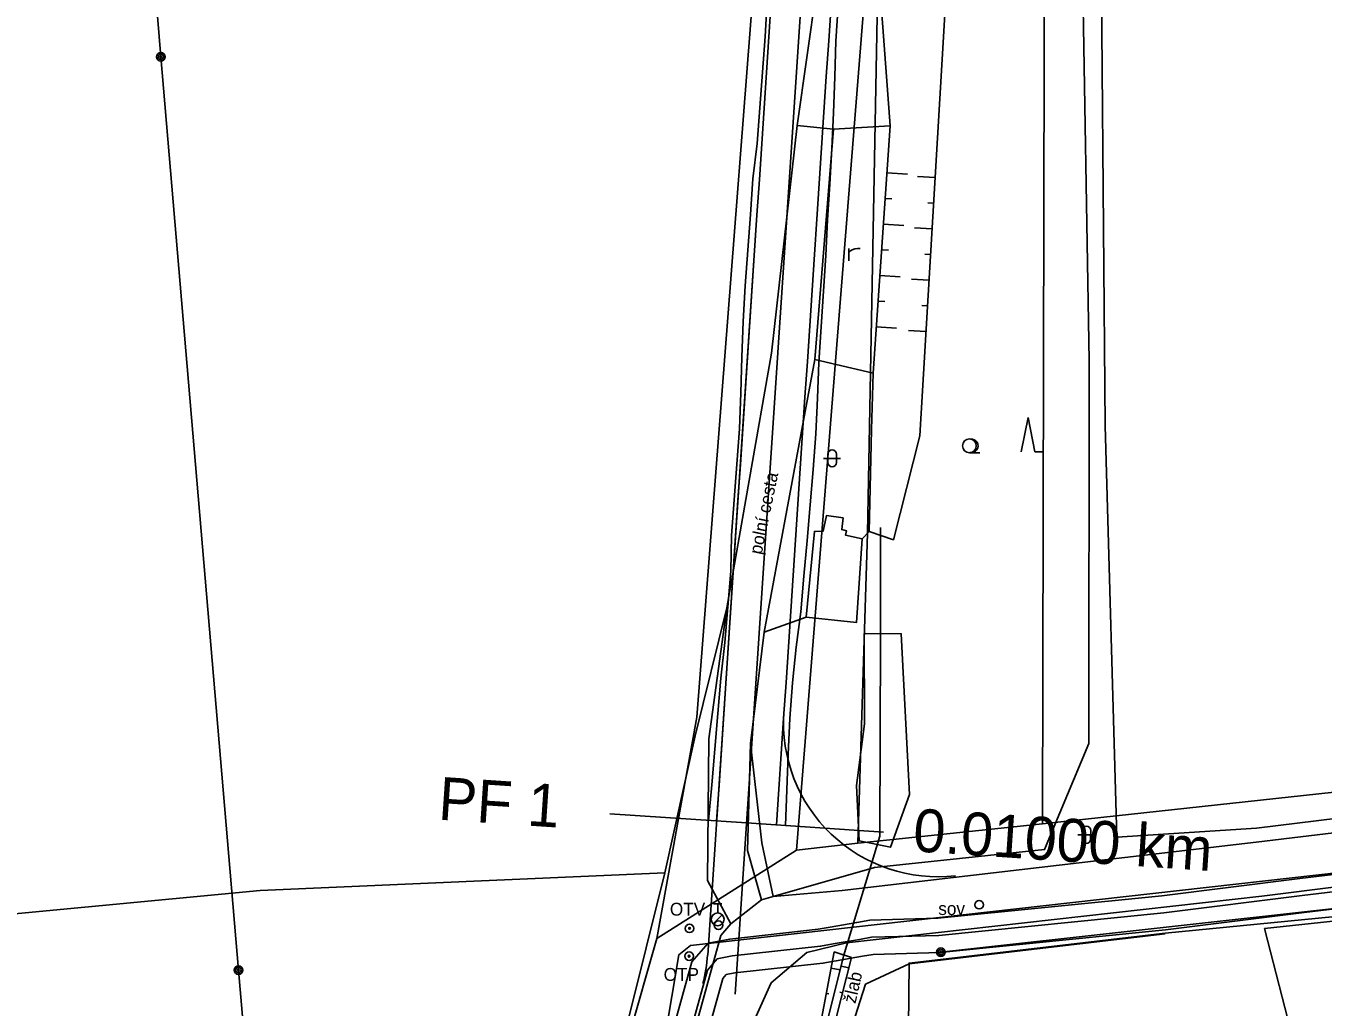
# Model space of a CAD drawing. Extents: x -555887 to -552101, y -1100251 to -1096546.
# Drawn here: x -554258.9 to -554183.3, y -1097581.7 to -1097524.4 of the extents above; entities that cross this region are included whole.
import ezdxf

# ---------------------------------------------------------------- set-up
doc = ezdxf.new("R2010")
doc.units = 0
for name, color, linetype in [('07_ELEKTRO', 7, 'Continuous'), ('07_KANALIZACE', 7, 'Continuous'), ('07_OCH_P A POPISY TI', 7, 'Continuous'), ('07_PLYNOVOD', 7, 'Continuous'), ('PARCELY_cesty', 7, 'Continuous'), ('PARCELY_silnice', 7, 'Continuous'), ('PARCELY_VHO', 7, 'Continuous'), ('POLYGONY_rozšíření', 7, 'Continuous'), ('POLYGONY_SITUACE_PF', 7, 'Continuous'), ('POLYGONY_SITUACE_PF_POPISY', 7, 'Continuous'), ('POLYGONY_SITUACE_PO', 7, 'Continuous'), ('ZSST', 7, 'Continuous'), ('zájem', 7, 'Continuous')]:
    doc.layers.add(name, color=color, linetype=linetype)

msp = doc.modelspace()

# ---------------------------------------------------------------- linework, layer by layer
at = {"layer": '07_ELEKTRO'}
msp.add_lwpolyline([(-554275.08, -1097225.88), (-554271.756, -1097269.822), (-554266.687, -1097333.7), (-554260.452, -1097409.538), (-554255.844, -1097467.957), (-554251.063, -1097526.238), (-554246.538, -1097579.501), (-554242.27, -1097628.74), (-554241.833, -1097636.183)], dxfattribs=at)
at = {"layer": '07_KANALIZACE'}
msp.add_lwpolyline([(-554193.28, -1097906.43), (-554193.25, -1097906.13), (-554200.93, -1097851.42), (-554204.28, -1097831.65), (-554223.37, -1097685.12), (-554226.39, -1097668.18), (-554228.66, -1097662.19), (-554229.92, -1097655.71), (-554230.55, -1097641.1), (-554238.34, -1097632.88), (-554229.59, -1097614.14), (-554227.21, -1097607.2), (-554223.57, -1097592.82), (-554222.05, -1097585.79), (-554220.84, -1097578.61), (-554220.17, -1097578.07), (-554097.94, -1097564.33), (-554060.4, -1097560.24), (-554058.69, -1097560.11), (-554046.78, -1097561.51)], dxfattribs=at)
at = {"layer": '07_OCH_P A POPISY TI'}
for points in [[(-554247.79, -1097651.15), (-554243.36, -1097642.943), (-554239.42, -1097634.875), (-554235.233, -1097626.121), (-554231.948, -1097619.151), (-554230.79, -1097616.244), (-554230.333, -1097615.095), (-554228.079, -1097607.937), (-554224.074, -1097593.404), (-554223.452, -1097591.16), (-554220.083, -1097579.013), (-554219.136, -1097577.933), (-554217.88, -1097577.691), (-554212.722, -1097577.12), (-554212.013, -1097576.995), (-554210.472, -1097576.725), (-554209.71, -1097576.592), (-554205.744, -1097576.481), (-554192.672, -1097575.166), (-554184.611, -1097574.167), (-554169.388, -1097572.337)], [(-554169.152, -1097574.323), (-554184.369, -1097576.153), (-554192.448, -1097577.154), (-554205.616, -1097578.479), (-554209.51, -1097578.588), (-554210.128, -1097578.695), (-554211.667, -1097578.965), (-554212.438, -1097579.1), (-554217.58, -1097579.669), (-554218.084, -1097579.767), (-554218.277, -1097579.987), (-554221.524, -1097591.694), (-554222.146, -1097593.936), (-554226.161, -1097608.503), (-554228.447, -1097615.765), (-554228.932, -1097616.984), (-554230.112, -1097619.949), (-554233.427, -1097626.979), (-554237.62, -1097635.745), (-554241.58, -1097643.857), (-554246.03, -1097652.098)]]:
    msp.add_lwpolyline(points, dxfattribs=at)
at = {"layer": '07_PLYNOVOD'}
msp.add_lwpolyline([(-554246.91, -1097651.624), (-554242.47, -1097643.4), (-554238.52, -1097635.31), (-554234.33, -1097626.55), (-554231.03, -1097619.55), (-554229.861, -1097616.614), (-554229.39, -1097615.43), (-554227.12, -1097608.22), (-554223.11, -1097593.67), (-554222.488, -1097591.427), (-554219.18, -1097579.5), (-554218.61, -1097578.85), (-554217.73, -1097578.68), (-554212.58, -1097578.11), (-554211.84, -1097577.98), (-554210.3, -1097577.71), (-554209.61, -1097577.59), (-554205.68, -1097577.48), (-554192.56, -1097576.16), (-554184.49, -1097575.16), (-554169.27, -1097573.33)], dxfattribs=at)
at = {"layer": 'PARCELY_cesty'}
for points in [[(-554222.14, -1097577.67), (-554219.8, -1097564.758), (-554214.877, -1097501.328), (-554212.926, -1097411.068), (-554213.817, -1097399.017), (-554215.271, -1097391.192), (-554218.761, -1097379.641), (-554223.516, -1097368.495), (-554249.09, -1097318.382), (-554253.811, -1097305.999), (-554255.45, -1097297.231), (-554257.683, -1097277.564), (-554257.68, -1097272.957), (-554254.776, -1097263.93), (-554248.284, -1097256.84), (-554243.382, -1097252.09), (-554241.284, -1097247.986), (-554240.159, -1097243.281), (-554227.326, -1097094.829)], [(-554213.98, -1097572.5), (-554209.03, -1097510.351), (-554207.05, -1097405.63), (-554208.48, -1097387.75), (-554231.63, -1097341.59), (-554244.514, -1097316.349), (-554248.979, -1097304.638), (-554250.502, -1097296.489), (-554252.683, -1097277.283), (-554252.68, -1097273.743), (-554250.86, -1097269.06), (-554235.26, -1097250.21), (-554222.331, -1097095.103)]]:
    msp.add_lwpolyline(points, dxfattribs=at)
at = {"layer": 'PARCELY_silnice'}
msp.add_lwpolyline([(-554251.9, -1097639.37), (-554247.75, -1097642.81), (-554244.43, -1097645.56), (-554239.3, -1097637.24), (-554236.52, -1097637.71), (-554236.21, -1097644.5), (-554228.1, -1097629.49), (-554221.72, -1097615.94), (-554220.2, -1097610.87), (-554217.1, -1097601.41), (-554214.52, -1097594.66), (-554207.56, -1097593.95), (-554207.42, -1097579.09), (-554192.47, -1097577.35), (-554058.52, -1097564.24), (-554059.78, -1097555.8), (-554064.75, -1097556.34), (-554199.63, -1097570.97), (-554210.4, -1097572.11), (-554213.98, -1097572.5), (-554222.14, -1097577.67), (-554230.4, -1097606.62), (-554240.65, -1097625.45)], close=True, dxfattribs=at)
at = {"layer": 'PARCELY_VHO'}
msp.add_lwpolyline([(-554229.55, -1097316.95), (-554223.69, -1097322.98), (-554219.67, -1097327.12), (-554220.87, -1097341.28), (-554215.59, -1097358.86), (-554199.78, -1097386.16), (-554197.66, -1097405.58), (-554199.45, -1097490.3), (-554199.63, -1097570.97), (-554210.4, -1097572.11), (-554209.84, -1097554.02), (-554209.03, -1097510.351), (-554207.05, -1097405.63), (-554208.48, -1097387.75), (-554231.63, -1097341.59)], close=True, dxfattribs=at)
at = {"layer": 'POLYGONY_rozšíření'}
for centre, start, end in [((-554205.743, -1097565.064), 176.14422, 276.61532), ((-554228.153, -1097578.022), 345.40071, 356.16816)]:
    msp.add_arc(centre, 9, start, end, dxfattribs=at)
at = {"layer": 'POLYGONY_SITUACE_PF'}
for p, q in [((-554224.877, -1097570.393), (-554216.895, -1097570.924)), ((-554216.895, -1097570.924), (-554208.913, -1097571.455))]:
    msp.add_line(p, q, dxfattribs=at)
at = {"layer": 'POLYGONY_SITUACE_PO'}
for p, q in [((-554217.559, -1097580.902), (-554212.857, -1097510.26)), ((-554215.819, -1097525.061), (-554215.685, -1097522.982)), ((-554215.597, -1097525.076), (-554215.459, -1097522.997)), ((-554215.597, -1097525.076), (-554215.459, -1097522.997)), ((-554212.105, -1097525.308), (-554211.966, -1097523.229)), ((-554212.105, -1097525.308), (-554211.966, -1097523.229)), ((-554211.684, -1097525.336), (-554211.545, -1097523.257)), ((-554215.974, -1097527.138), (-554215.819, -1097525.061)), ((-554215.735, -1097527.154), (-554215.597, -1097525.076)), ((-554215.735, -1097527.154), (-554215.597, -1097525.076)), ((-554212.243, -1097527.387), (-554212.105, -1097525.308)), ((-554212.243, -1097527.387), (-554212.105, -1097525.308)), ((-554211.747, -1097527.42), (-554211.684, -1097525.336)), ((-554216.13, -1097529.216), (-554215.974, -1097527.138)), ((-554215.874, -1097529.233), (-554215.735, -1097527.154)), ((-554215.874, -1097529.233), (-554215.735, -1097527.154)), ((-554212.382, -1097529.465), (-554212.243, -1097527.387)), ((-554212.382, -1097529.465), (-554212.243, -1097527.387)), ((-554211.822, -1097529.503), (-554211.747, -1097527.42)), ((-554216.284, -1097531.294), (-554216.13, -1097529.216)), ((-554216.012, -1097531.312), (-554215.874, -1097529.233)), ((-554216.012, -1097531.312), (-554215.874, -1097529.233)), ((-554212.52, -1097531.544), (-554212.382, -1097529.465)), ((-554212.52, -1097531.544), (-554212.382, -1097529.465)), ((-554211.913, -1097531.585), (-554211.822, -1097529.503)), ((-554216.523, -1097533.366), (-554216.284, -1097531.294)), ((-554216.151, -1097533.39), (-554216.012, -1097531.312)), ((-554216.151, -1097533.39), (-554216.012, -1097531.312)), ((-554212.658, -1097533.623), (-554212.52, -1097531.544)), ((-554212.658, -1097533.623), (-554212.52, -1097531.544)), ((-554212.045, -1097533.664), (-554211.913, -1097531.585)), ((-554216.669, -1097535.444), (-554216.523, -1097533.366)), ((-554216.289, -1097535.469), (-554216.151, -1097533.39)), ((-554216.289, -1097535.469), (-554216.151, -1097533.39)), ((-554212.797, -1097535.702), (-554212.658, -1097533.623)), ((-554212.797, -1097535.702), (-554212.658, -1097533.623)), ((-554212.165, -1097535.744), (-554212.045, -1097533.664)), ((-554219.162, -1097578.625), (-554216.289, -1097535.469)), ((-554216.814, -1097537.522), (-554216.669, -1097535.444)), ((-554216.427, -1097537.548), (-554216.289, -1097535.469)), ((-554212.935, -1097537.78), (-554212.797, -1097535.702)), ((-554212.935, -1097537.78), (-554212.797, -1097535.702)), ((-554212.266, -1097537.825), (-554212.165, -1097535.744)), ((-554216.977, -1097539.599), (-554216.814, -1097537.522)), ((-554216.566, -1097539.627), (-554216.427, -1097537.548)), ((-554213.073, -1097539.859), (-554212.935, -1097537.78)), ((-554213.073, -1097539.859), (-554212.935, -1097537.78)), ((-554212.401, -1097539.904), (-554212.266, -1097537.825)), ((-554217.085, -1097541.68), (-554216.977, -1097539.599)), ((-554216.704, -1097541.705), (-554216.566, -1097539.627)), ((-554213.212, -1097541.938), (-554213.073, -1097539.859)), ((-554213.212, -1097541.938), (-554213.073, -1097539.859)), ((-554212.538, -1097541.983), (-554212.401, -1097539.904)), ((-554217.165, -1097543.763), (-554217.085, -1097541.68)), ((-554216.842, -1097543.784), (-554216.704, -1097541.705)), ((-554213.35, -1097544.017), (-554213.212, -1097541.938)), ((-554213.35, -1097544.017), (-554213.212, -1097541.938)), ((-554212.676, -1097544.061), (-554212.538, -1097541.983)), ((-554217.235, -1097545.846), (-554217.165, -1097543.763)), ((-554216.981, -1097545.863), (-554216.842, -1097543.784)), ((-554213.489, -1097546.095), (-554213.35, -1097544.017)), ((-554213.489, -1097546.095), (-554213.35, -1097544.017)), ((-554212.752, -1097546.144), (-554212.676, -1097544.061)), ((-554217.303, -1097547.929), (-554217.235, -1097545.846)), ((-554217.119, -1097547.942), (-554216.981, -1097545.863)), ((-554213.627, -1097548.174), (-554213.489, -1097546.095)), ((-554213.627, -1097548.174), (-554213.489, -1097546.095)), ((-554212.854, -1097548.225), (-554212.752, -1097546.144)), ((-554217.465, -1097550.007), (-554217.303, -1097547.929)), ((-554217.258, -1097550.02), (-554217.119, -1097547.942)), ((-554213.765, -1097550.253), (-554213.627, -1097548.174)), ((-554213.765, -1097550.253), (-554213.627, -1097548.174)), ((-554213.002, -1097550.304), (-554212.854, -1097548.225)), ((-554217.625, -1097552.084), (-554217.465, -1097550.007)), ((-554217.396, -1097552.099), (-554217.258, -1097550.02)), ((-554213.904, -1097552.332), (-554213.765, -1097550.253)), ((-554213.904, -1097552.332), (-554213.765, -1097550.253)), ((-554213.186, -1097552.379), (-554213.002, -1097550.304)), ((-554217.784, -1097554.161), (-554217.625, -1097552.084)), ((-554217.534, -1097554.178), (-554217.396, -1097552.099)), ((-554214.042, -1097554.41), (-554213.904, -1097552.332)), ((-554214.042, -1097554.41), (-554213.904, -1097552.332)), ((-554213.37, -1097554.455), (-554213.186, -1097552.379)), ((-554217.809, -1097556.247), (-554217.784, -1097554.161)), ((-554217.673, -1097556.257), (-554217.534, -1097554.178)), ((-554214.18, -1097556.489), (-554214.042, -1097554.41)), ((-554214.18, -1097556.489), (-554214.042, -1097554.41)), ((-554213.549, -1097556.531), (-554213.37, -1097554.455)), ((-554217.987, -1097558.324), (-554217.809, -1097556.247)), ((-554217.811, -1097558.335), (-554217.673, -1097556.257)), ((-554214.319, -1097558.568), (-554214.18, -1097556.489)), ((-554214.319, -1097558.568), (-554214.18, -1097556.489)), ((-554213.73, -1097558.607), (-554213.549, -1097556.531)), ((-554218.165, -1097560.4), (-554217.987, -1097558.324)), ((-554217.949, -1097560.414), (-554217.811, -1097558.335)), ((-554214.457, -1097560.646), (-554214.319, -1097558.568)), ((-554214.457, -1097560.646), (-554214.319, -1097558.568)), ((-554213.994, -1097560.677), (-554213.73, -1097558.607)), ((-554218.402, -1097562.472), (-554218.165, -1097560.4)), ((-554218.088, -1097562.493), (-554217.949, -1097560.414)), ((-554214.595, -1097562.725), (-554214.457, -1097560.646)), ((-554214.595, -1097562.725), (-554214.457, -1097560.646)), ((-554214.207, -1097562.751), (-554213.994, -1097560.677)), ((-554218.576, -1097564.548), (-554218.402, -1097562.472)), ((-554218.226, -1097564.571), (-554218.088, -1097562.493)), ((-554214.734, -1097564.804), (-554214.595, -1097562.725)), ((-554214.734, -1097564.804), (-554214.595, -1097562.725)), ((-554214.37, -1097564.828), (-554214.207, -1097562.751)), ((-554218.747, -1097566.625), (-554218.576, -1097564.548)), ((-554218.364, -1097566.65), (-554218.226, -1097564.571)), ((-554214.872, -1097566.883), (-554214.734, -1097564.804)), ((-554214.872, -1097566.883), (-554214.734, -1097564.804)), ((-554214.476, -1097566.909), (-554214.37, -1097564.828)), ((-554218.93, -1097568.7), (-554218.747, -1097566.625)), ((-554218.503, -1097568.729), (-554218.364, -1097566.65)), ((-554215.011, -1097568.961), (-554214.872, -1097566.883)), ((-554215.011, -1097568.961), (-554214.872, -1097566.883)), ((-554214.55, -1097568.992), (-554214.476, -1097566.909)), ((-554219.12, -1097570.776), (-554218.93, -1097568.7)), ((-554218.641, -1097570.808), (-554218.503, -1097568.729)), ((-554215.149, -1097571.04), (-554215.011, -1097568.961)), ((-554215.149, -1097571.04), (-554215.011, -1097568.961)), ((-554214.62, -1097571.075), (-554214.55, -1097568.992))]:
    msp.add_line(p, q, dxfattribs=at)
at = {"layer": 'ZSST'}
for p, q in [((-554211.83, -1097530.46), (-554208.51, -1097530.26)), ((-554208.702, -1097533.006), (-554207.516, -1097533.089)), ((-554205.895, -1097533.283), (-554206.92, -1097533.222)), ((-554208.807, -1097534.502), (-554208.412, -1097534.53)), ((-554205.984, -1097534.78), (-554206.325, -1097534.76)), ((-554208.911, -1097535.999), (-554207.725, -1097536.082)), ((-554206.073, -1097536.278), (-554207.098, -1097536.217)), ((-554209.016, -1097537.495), (-554208.621, -1097537.523)), ((-554206.162, -1097537.775), (-554206.503, -1097537.755)), ((-554209.121, -1097538.992), (-554207.934, -1097539.074)), ((-554206.251, -1097539.272), (-554207.276, -1097539.211)), ((-554209.225, -1097540.488), (-554208.83, -1097540.515)), ((-554206.34, -1097540.77), (-554206.681, -1097540.749)), ((-554209.33, -1097541.984), (-554208.143, -1097542.067)), ((-554206.429, -1097542.267), (-554207.454, -1097542.206)), ((-554212.91, -1097543.89), (-554209.52, -1097544.7)), ((-554200.878, -1097549.273), (-554200.467, -1097547.275)), ((-554200.467, -1097547.275), (-554200.078, -1097549.277)), ((-554212.159, -1097549.909), (-554212.159, -1097549.409)), ((-554211.659, -1097549.909), (-554211.659, -1097549.409)), ((-554203.895, -1097549.33), (-554203.795, -1097549.33)), ((-554203.795, -1097549.33), (-554203.295, -1097549.333)), ((-554200.078, -1097549.277), (-554199.578, -1097549.279)), ((-554211.409, -1097549.659), (-554212.409, -1097549.659)), ((-554215.87, -1097559.79), (-554213.41, -1097558.92)), ((-554197.325, -1097571.861), (-554197.322, -1097571.361)), ((-554196.825, -1097571.864), (-554196.822, -1097571.364)), ((-554196.574, -1097571.615), (-554197.574, -1097571.61)), ((-554215.34, -1097575.22), (-554209.43, -1097573.52)), ((-554218.83, -1097575.64), (-554218.33, -1097575.64)), ((-554218.58, -1097576.165), (-554218.58, -1097575.64)), ((-554218.845, -1097576.805), (-554218.315, -1097576.275)), ((-554207.42, -1097579.13), (-554192.47, -1097577.38)), ((-554211.24, -1097578.69), (-554213.85, -1097589.07)), ((-554211.961, -1097579.393), (-554211.441, -1097579.491)), ((-554210.932, -1097579.38), (-554211.385, -1097579.266)), ((-554209.96, -1097580.32), (-554207.42, -1097579.13)), ((-554209.96, -1097580.32), (-554209.96, -1097580.32)), ((-554212.24, -1097580.866), (-554212.096, -1097580.894)), ((-554211.296, -1097580.835), (-554211.448, -1097580.797))]:
    msp.add_line(p, q, dxfattribs=at)
for points in [[(-554271.756, -1097269.822), (-554266.687, -1097333.7), (-554260.452, -1097409.538), (-554255.844, -1097467.957), (-554251.063, -1097526.238), (-554246.538, -1097579.501)], [(-554228.49, -1097352.37), (-554222.31, -1097363.01), (-554217.16, -1097374.36), (-554213.13, -1097385.57), (-554210.33, -1097398.65), (-554208.63, -1097418.22), (-554207.9, -1097433.97), (-554208.03, -1097446.11), (-554208.17, -1097464.51), (-554209, -1097480.88), (-554209.7, -1097495.88), (-554211.13, -1097510.41), (-554213.95, -1097530.24)], [(-554209.43, -1097573.52), (-554199.51, -1097572.48), (-554196.92, -1097566.29), (-554196.91, -1097543.98), (-554197.32, -1097519.93), (-554198.74, -1097506.15), (-554202.93, -1097487.02), (-554201.29, -1097461.13), (-554201.38, -1097435.75)], [(-554196.46, -1097477.06), (-554196.27, -1097513.11), (-554195.97, -1097547.77)], [(-554210.15, -1097554.35), (-554209.75, -1097553.93), (-554209.6, -1097548), (-554209.52, -1097544.7), (-554208.51, -1097530.26), (-554209.04, -1097523.22), (-554207.62, -1097510.78)], [(-554204.42, -1097513.44), (-554205.27, -1097522.77), (-554206.79, -1097548.35)], [(-554217.81, -1097576.8), (-554219.17, -1097574.28), (-554219.09, -1097566.01), (-554218.04, -1097558.37), (-554215.44, -1097543.52), (-554213.95, -1097530.24)], [(-554213.95, -1097530.24), (-554211.83, -1097530.46), (-554212.91, -1097543.89), (-554215.87, -1097559.79), (-554216.66, -1097566.29), (-554216.84, -1097572.53), (-554216.03, -1097575.41)], [(-554210.933, -1097538.149), (-554210.933, -1097537.417)], [(-554210.933, -1097537.653), (-554210.831, -1097537.558), (-554210.728, -1097537.495), (-554210.571, -1097537.448), (-554210.421, -1097537.425), (-554210.264, -1097537.417)], [(-554195.97, -1097547.77), (-554195.3, -1097571.76), (-554187.14, -1097571.22), (-554169.43, -1097569.05), (-554133.2, -1097564.78), (-554102.02, -1097561.27), (-554066.77, -1097558.59)], [(-554206.79, -1097548.35), (-554208.33, -1097554.41), (-554209.75, -1097553.93)], [(-554213.41, -1097558.92), (-554212.94, -1097553.92), (-554212.43, -1097553.91), (-554212.24, -1097553), (-554211.27, -1097553.13), (-554211.34, -1097553.81), (-554211.06, -1097553.89)], [(-554211.34, -1097553.81), (-554211.06, -1097553.89), (-554211.13, -1097554.13), (-554210.15, -1097554.35)], [(-554211.24, -1097578.69), (-554209.13, -1097571.7), (-554209.08, -1097560.01), (-554209.09, -1097553.7)], [(-554213.41, -1097558.92), (-554210.49, -1097559.24), (-554210.15, -1097554.35)], [(-554221.67, -1097573.83), (-554219.9, -1097565.85), (-554218.04, -1097558.37)], [(-554211.31, -1097574.87), (-554187.17, -1097572.04), (-554169.22, -1097569.89), (-554133.14, -1097565.71), (-554102.1, -1097562.18), (-554086.88, -1097560.5), (-554066.77, -1097558.59)], [(-554056.35, -1097561.19), (-554066.4, -1097561.69), (-554086.61, -1097563.74), (-554101.67, -1097565.38), (-554132.88, -1097568.99), (-554168.87, -1097572.94), (-554186.84, -1097575.2), (-554211.07, -1097577.92)], [(-554065.82, -1097563.42), (-554098.84, -1097566.93), (-554133.25, -1097570.64), (-554169.1, -1097574.41), (-554205.56, -1097578.46)], [(-554184.46, -1097585.68), (-554186.68, -1097577.08), (-554168.51, -1097575.14), (-554132.87, -1097571.45), (-554099.25, -1097568.09), (-554086.27, -1097566.65), (-554070.98, -1097565.27), (-554063.65, -1097566.27), (-554058.56, -1097566.66), (-554057.84, -1097572.65), (-554054.05, -1097602.48), (-554049.66, -1097638.65), (-554049.42, -1097641.06), (-554047.33, -1097660.57), (-554045.56, -1097677.14), (-554046.43, -1097684.66)], [(-554215.34, -1097575.22), (-554216, -1097572.08), (-554216.66, -1097566.29)], [(-554246.72, -1097628.85), (-554240.48, -1097620.17), (-554236.07, -1097612.83), (-554232, -1097605.43), (-554227.47, -1097592.71), (-554223.84, -1097582.58), (-554221.67, -1097573.83), (-554245.28, -1097574.87), (-554281.09, -1097578.26), (-554515.31, -1097608.04)], [(-554230.97, -1097619.87), (-554228.32, -1097613.66), (-554226.59, -1097609.18), (-554224.68, -1097600.85), (-554223.25, -1097595.19), (-554221.68, -1097588.56), (-554220.4, -1097584.73), (-554219.21, -1097580.45), (-554218.4, -1097577.49), (-554217.81, -1097576.8), (-554216.03, -1097575.41), (-554215.34, -1097575.22), (-554211.31, -1097574.87)], [(-554211.07, -1097577.92), (-554213.38, -1097578.48), (-554215.47, -1097580.24), (-554217.48, -1097584.73), (-554217.91, -1097585.74), (-554219.07, -1097589.07), (-554220.84, -1097595.96), (-554222.27, -1097601.22), (-554224.2, -1097611.03), (-554223.96, -1097612.41), (-554224.48, -1097614.16), (-554225.25, -1097615.22), (-554228.44, -1097621.39)], [(-554246.538, -1097579.501), (-554242.27, -1097628.74), (-554241.833, -1097636.183)], [(-554215.4, -1097594.29), (-554214.53, -1097594.61), (-554209.96, -1097580.32)]]:
    msp.add_lwpolyline(points, dxfattribs=at)
for points in [[(-554210.04, -1097559.87), (-554207.87, -1097559.89), (-554207.4, -1097569.27), (-554208.49, -1097572.34), (-554210.32, -1097571.97), (-554210.48, -1097568.74), (-554210.01, -1097565.15)], [(-554214.3, -1097588.98), (-554212.52, -1097582.34), (-554211.78, -1097578.44), (-554210.78, -1097578.77), (-554211.66, -1097582.29), (-554213.41, -1097589.26)]]:
    msp.add_lwpolyline(points, close=True, dxfattribs=at)
for centre, radius in [((-554251.063, -1097526.238), 0.25), ((-554251.063, -1097526.238), 0.158), ((-554251.063, -1097526.238), 0.05), ((-554203.893, -1097548.93), 0.4), ((-554203.33, -1097575.69), 0.25), ((-554218.58, -1097576.54), 0.375), ((-554218.54, -1097576.89), 0.25), ((-554220.22, -1097577.07), 0.25), ((-554220.22, -1097577.07), 0.05), ((-554205.56, -1097578.46), 0.25), ((-554205.56, -1097578.46), 0.158), ((-554220.25, -1097578.69), 0.25), ((-554220.25, -1097578.69), 0.05), ((-554205.56, -1097578.46), 0.05), ((-554246.538, -1097579.501), 0.25), ((-554246.538, -1097579.501), 0.158), ((-554246.538, -1097579.501), 0.05)]:
    msp.add_circle(centre, radius, dxfattribs=at)
for centre, radius, start, end in [((-554203.793, -1097548.93), 0.4, 259.39806, 96.88366), ((-554211.909, -1097549.409), 0.25, 0, 180), ((-554211.909, -1097549.909), 0.25, 180, 0), ((-554197.072, -1097571.362), 0.25, 359.7029, 179.7029), ((-554197.075, -1097571.862), 0.25, 179.7029, 359.7029)]:
    msp.add_arc(centre, radius, start, end, dxfattribs=at)
at = {"layer": 'zájem'}
for points in [[(-554046.53, -1097659.36), (-554053.21, -1097604.42), (-554058.52, -1097564.24), (-554192.47, -1097577.35), (-554207.42, -1097579.09), (-554207.56, -1097593.95), (-554214.52, -1097594.66), (-554217.1, -1097601.41), (-554220.2, -1097610.87), (-554221.72, -1097615.94), (-554228.1, -1097629.49), (-554236.21, -1097644.5), (-554236.52, -1097637.71), (-554239.3, -1097637.24), (-554244.43, -1097645.56), (-554254.33, -1097646.97), (-554361.88, -1097662.34)], [(-554361.88, -1097662.34), (-554254.33, -1097646.97), (-554244.43, -1097645.56), (-554239.3, -1097637.24), (-554236.52, -1097637.71), (-554236.21, -1097644.5), (-554228.1, -1097629.49), (-554221.72, -1097615.94), (-554220.2, -1097610.87), (-554217.1, -1097601.41), (-554214.52, -1097594.66), (-554207.56, -1097593.95), (-554207.42, -1097579.09), (-554192.47, -1097577.35), (-554058.52, -1097564.24), (-554053.21, -1097604.42), (-554046.53, -1097659.36)]]:
    msp.add_lwpolyline(points, dxfattribs=at)

# ---------------------------------------------------------------- texts
at = {"layer": 'POLYGONY_SITUACE_PF_POPISY'}
for s, p in [('PF 1', (-554234.922, -1097570.726)), ('0.01000 km', (-554207.23, -1097572.569))]:
    msp.add_text(s, height=2.5, rotation=356.19176, dxfattribs=at).set_placement(p)
at = {"layer": 'ZSST'}
for s, rotation, p in [('polní cesta', 78.38062, (-554216.021, -1097555.307)), ('žlab', 77.29201, (-554210.543, -1097581.487))]:
    msp.add_text(s, height=0.75, rotation=rotation, dxfattribs=at).set_placement(p)
for s, p in [('OTV', (-554221.37, -1097576.327)), ('sov', (-554205.713, -1097576.291)), ('OTP', (-554221.734, -1097580.132))]:
    msp.add_text(s, height=0.75, dxfattribs=at).set_placement(p)

doc.saveas('drawing.dxf')
